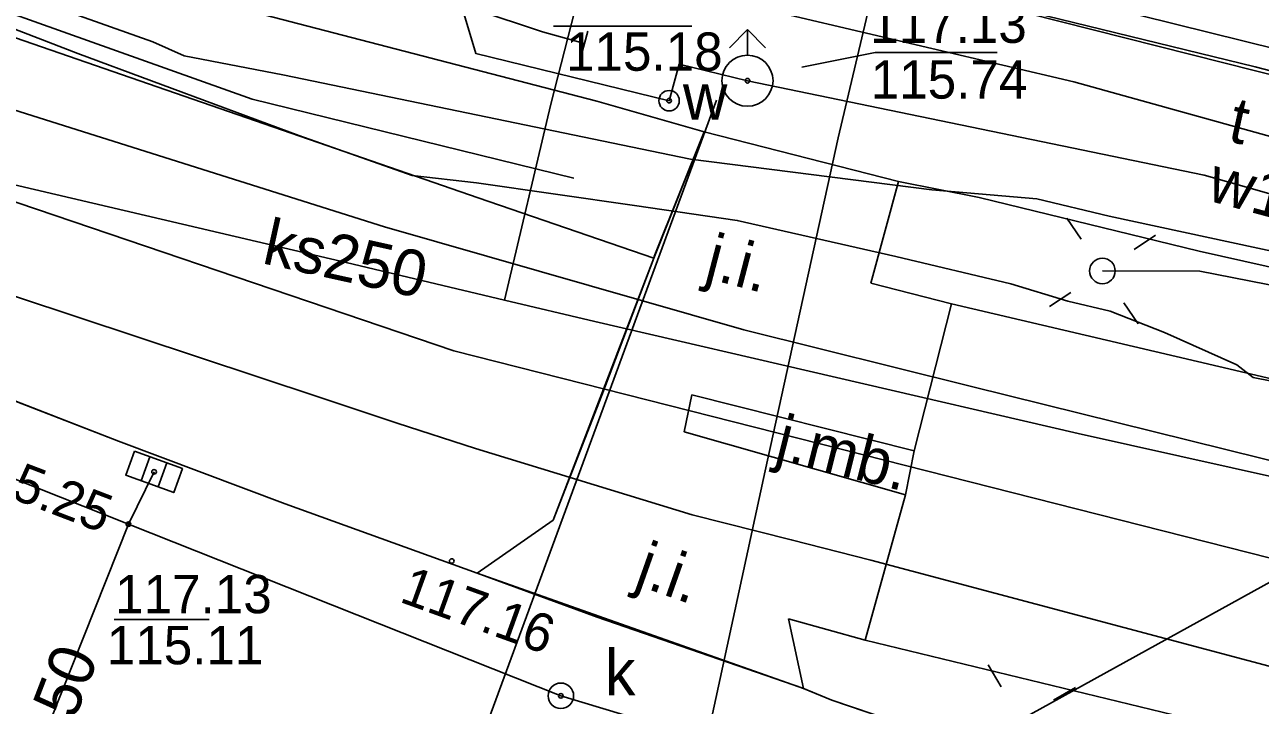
# Model space of a CAD drawing. Extents: x 6434771 to 6436222, y 5663454 to 5664782.
# Drawn here: x 6435561.41 to 6435585.62, y 5663707.27 to 5663720.6 of the extents above; entities that cross this region are included whole.
import ezdxf

# ---------------------------------------------------------------- set-up
doc = ezdxf.new("R2010")
doc.units = 0
for name, color, linetype in [('Warstwa 10', 7, 'Continuous'), ('Warstwa 12', 7, 'Continuous'), ('Warstwa 13', 7, 'Continuous'), ('Warstwa 14', 7, 'Continuous'), ('Warstwa 2', 7, 'Continuous'), ('Warstwa 20', 7, 'Continuous'), ('Warstwa 23', 7, 'Continuous'), ('Warstwa 25', 7, 'Continuous'), ('Warstwa 37', 7, 'Continuous'), ('Warstwa 4', 7, 'Continuous'), ('Warstwa 5', 7, 'Continuous'), ('Warstwa 6', 7, 'Continuous'), ('Warstwa 7', 7, 'Continuous'), ('Warstwa 8', 7, 'Continuous'), ('Warstwa 9', 7, 'Continuous')]:
    doc.layers.add(name, color=color, linetype=linetype)

msp = doc.modelspace()

# ---------------------------------------------------------------- linework, layer by layer
at = {"layer": 'Warstwa 10'}
msp.add_lwpolyline([(6435502.906, 5663749.121), (6435504.911, 5663747.993), (6435510.952, 5663744.745), (6435523.448, 5663738.145), (6435530.212, 5663734.564), (6435538.192, 5663730.736), (6435543.274, 5663728.252), (6435546.958, 5663726.842), (6435552.848, 5663724.402), (6435560.709, 5663721.405), (6435563.924, 5663720.262), (6435564.54, 5663719.986), (6435566.472, 5663719.613), (6435574.456, 5663717.96), (6435579.185, 5663717.364), (6435581.237, 5663717.184), (6435582.659, 5663716.844), (6435590.36, 5663715.189), (6435596.021, 5663713.937), (6435603.435, 5663712.317)], dxfattribs=at)
at = {"layer": 'Warstwa 12'}
for points in [[(6435600.24, 5663715.23), (6435596.85, 5663716.82), (6435585.52, 5663719.77), (6435569.14, 5663723.77), (6435568.25, 5663723.23), (6435562.66, 5663724.45), (6435557.06, 5663725.67), (6435555.76, 5663726.19), (6435554.96, 5663726.51), (6435554.14, 5663726.74), (6435551.3, 5663727.56), (6435548.77, 5663728.71), (6435542.07, 5663731.2), (6435535.28, 5663734.7), (6435527.228, 5663738.595)], [(6435609.426, 5663715.986), (6435608.843, 5663714.53), (6435605.551, 5663715.323), (6435599.004, 5663716.907), (6435590.05, 5663719.098), (6435581.902, 5663721.121), (6435573.409, 5663723.219), (6435567.252, 5663724.755), (6435567.856, 5663726.877), (6435568.762, 5663730.073), (6435569.052, 5663730.185), (6435569.321, 5663730.805), (6435569.429, 5663731.369)], [(6435574.037, 5663719.108), (6435570.248, 5663720.033), (6435568.941, 5663724.419), (6435569.051, 5663731.038)], [(6435544.85, 5663729.38), (6435545.423, 5663729.268), (6435551.578, 5663727.115), (6435556.618, 5663725.358), (6435560.774, 5663724.474), (6435567.169, 5663722.631), (6435571.652, 5663721.899), (6435575.009, 5663721.117), (6435581.964, 5663719.474), (6435604.858, 5663713.113)], [(6435572.38, 5663720.228), (6435571.555, 5663720.459), (6435560.969, 5663723.976), (6435561.319, 5663725.517)], [(6435579.336, 5663724.714), (6435578.797, 5663724.821), (6435578.71, 5663724.302), (6435578.014, 5663721.202), (6435577.347, 5663718.38), (6435575.918, 5663711.861), (6435574.664, 5663706.073), (6435573.711, 5663702.583), (6435572.473, 5663696.445), (6435570.636, 5663690.517)], [(6435601.106, 5663710.607), (6435598.561, 5663711.122), (6435593.297, 5663712.199), (6435588.5, 5663713.09), (6435585.48, 5663713.689), (6435585.161, 5663713.934), (6435583.744, 5663714.569), (6435582.675, 5663714.985), (6435581.846, 5663715.184), (6435580.729, 5663715.518), (6435578.479, 5663716.056), (6435575.372, 5663716.764), (6435573.361, 5663717.058), (6435570.264, 5663717.496), (6435569.003, 5663717.645), (6435566.783, 5663718.425), (6435562.452, 5663720.035), (6435553.933, 5663723.33)], [(6435575.572, 5663719.499), (6435574.236, 5663719.825), (6435574.037, 5663719.108)], [(6435575.572, 5663719.499), (6435584.521, 5663717.651), (6435593.73, 5663715.04), (6435596.26, 5663717.44), (6435608.47, 5663714.033)], [(6435564.77, 5663690.93), (6435565.04, 5663691.52), (6435567.036, 5663697.581), (6435574.966, 5663719.115)], [(6435582.525, 5663715.773), (6435584.432, 5663715.772), (6435588.666, 5663714.941), (6435589.631, 5663714.796), (6435593.621, 5663713.887), (6435598.012, 5663712.76), (6435603.218, 5663711.494), (6435608.816, 5663710.243), (6435613.624, 5663709.142), (6435614.762, 5663708.826), (6435616.036, 5663708.656), (6435618.659, 5663708.007), (6435627.538, 5663705.995), (6435634.651, 5663704.219), (6435636.312, 5663703.823), (6435637.409, 5663703.478), (6435638.872, 5663703.205), (6435644.496, 5663701.901), (6435649.612, 5663700.791), (6435654.202, 5663699.746)]]:
    msp.add_lwpolyline(points, dxfattribs=at)
at = {"layer": 'Warstwa 14'}
msp.add_line((6435563.169, 5663708.945), (6435565.025, 5663708.945), dxfattribs=at)
for points in [[(6435571.771, 5663720.565), (6435574.482, 5663720.565)], [(6435576.639, 5663719.762), (6435578.074, 5663720.054), (6435580.466, 5663720.054)]]:
    msp.add_lwpolyline(points, dxfattribs=at)
for centre in [(6435575.572, 5663719.499), (6435574.037, 5663719.108), (6435563.948, 5663711.839), (6435563.446, 5663710.815), (6435571.916, 5663707.453)]:
    msp.add_circle(centre, 0.045, dxfattribs=at)
at = {"layer": 'Warstwa 2'}
msp.add_lwpolyline([(6435550.892, 5663724.687), (6435556.844, 5663722.355), (6435565.867, 5663719.136), (6435572.169, 5663717.59)], dxfattribs=at)
msp.add_circle((6435582.525, 5663715.773), 0.25, dxfattribs=at)
at = {"layer": 'Warstwa 20'}
msp.add_line((6435572.445, 5663720.469), (6435572.315, 5663719.987), dxfattribs=at)
at = {"layer": 'Warstwa 23'}
msp.add_lwpolyline([(6435580.921, 5663706.984), (6435609.53, 5663722.78), (6435618.16, 5663746.48), (6435627.003, 5663771.245), (6435668.832, 5663756.258), (6435675.302, 5663754.029)], dxfattribs=at)
at = {"layer": 'Warstwa 25'}
msp.add_circle((6435569.779, 5663710.093), 0.045, dxfattribs=at)
at = {"layer": 'Warstwa 37'}
for points in [[(6435568.462, 5663716.638), (6435560.08, 5663719.28), (6435554.534, 5663721.507)], [(6435579.96, 5663713.51), (6435575.5, 5663714.62), (6435568.462, 5663716.638)], [(6435567.182, 5663713.302), (6435558.88, 5663716.05)], [(6435674.545, 5663691.158), (6435625.44, 5663702.625), (6435604.108, 5663707.534), (6435579.96, 5663713.51)], [(6435586.18, 5663707.93), (6435577.991, 5663710.111), (6435576.431, 5663710.51), (6435574.49, 5663711), (6435570.242, 5663712.296), (6435568.709, 5663712.79), (6435567.182, 5663713.302)]]:
    msp.add_lwpolyline(points, dxfattribs=at)
at = {"layer": 'Warstwa 4'}
for p, q in [((6435563.868, 5663712.134), (6435563.698, 5663711.663)), ((6435564.198, 5663712.015), (6435564.028, 5663711.544))]:
    msp.add_line(p, q, dxfattribs=at)
for points in [[(6435575.218, 5663720.145), (6435575.572, 5663720.499)], [(6435575.926, 5663720.145), (6435575.572, 5663720.499)], [(6435575.572, 5663719.999), (6435575.572, 5663720.499)], [(6435582.106, 5663716.395), (6435581.827, 5663716.81)], [(6435583.147, 5663716.192), (6435583.562, 5663716.471)], [(6435581.903, 5663715.354), (6435581.488, 5663715.075)], [(6435582.944, 5663715.151), (6435583.223, 5663714.736)], [(6435580.54, 5663707.63), (6435580.286, 5663708.06)], [(6435581.567, 5663707.365), (6435581.997, 5663707.619)]]:
    msp.add_lwpolyline(points, dxfattribs=at)
msp.add_lwpolyline([(6435563.563, 5663712.244), (6435564.503, 5663711.904), (6435564.333, 5663711.434), (6435563.393, 5663711.774)], close=True, dxfattribs=at)
for centre, radius in [((6435575.572, 5663719.499), 0.5), ((6435574.037, 5663719.108), 0.2), ((6435571.916, 5663707.453), 0.25)]:
    msp.add_circle(centre, radius, dxfattribs=at)
at = {"layer": 'Warstwa 5'}
for p, q in [((6435577.99, 5663715.532), (6435578.528, 5663717.526)), ((6435578.528, 5663717.526), (6435580.111, 5663717.211)), ((6435580.111, 5663717.211), (6435584.419, 5663716.16)), ((6435584.419, 5663716.16), (6435589.857, 5663714.95)), ((6435577.99, 5663715.532), (6435579.57, 5663715.13)), ((6435579.57, 5663715.13), (6435606.5, 5663708.8)), ((6435576.378, 5663708.96), (6435577.88, 5663708.54)), ((6435576.378, 5663708.96), (6435576.672, 5663707.593)), ((6435577.88, 5663708.54), (6435604.85, 5663702.02)), ((6435576.672, 5663707.593), (6435577.222, 5663707.37)), ((6435577.222, 5663707.37), (6435581.698, 5663705.853))]:
    msp.add_line(p, q, dxfattribs=at)
at = {"layer": 'Warstwa 6'}
msp.add_lwpolyline([(6435600.91, 5663699.333), (6435597.016, 5663700.613), (6435590.696, 5663702.716), (6435586.231, 5663704.278), (6435581.698, 5663705.853), (6435577.222, 5663707.37), (6435576.655, 5663707.6), (6435572.625, 5663708.996), (6435570.277, 5663709.853), (6435566.514, 5663711.211), (6435563.253, 5663712.442), (6435559.236, 5663713.993), (6435555.333, 5663715.474), (6435552.284, 5663716.649), (6435551.3, 5663717.053), (6435549.951, 5663717.663), (6435546.034, 5663719.442), (6435542.279, 5663721.105), (6435537.921, 5663723.093), (6435519.37, 5663731.907)], dxfattribs=at)
for centre in [(6435575.572, 5663719.499), (6435574.037, 5663719.108), (6435563.948, 5663711.839), (6435571.916, 5663707.453)]:
    msp.add_circle(centre, 0.045, dxfattribs=at)
at = {"layer": 'Warstwa 7'}
for points in [[(6435570.813, 5663715.202), (6435567.713, 5663715.938), (6435558.396, 5663718.117), (6435547.992, 5663720.501), (6435546.631, 5663720.829), (6435542.916, 5663722.987), (6435535.688, 5663727.342), (6435521.967, 5663735.656), (6435513.207, 5663740.925), (6435503.804, 5663746.492), (6435497.698, 5663750.223), (6435492.956, 5663753.049), (6435491.587, 5663753.851), (6435485.038, 5663757.648), (6435474.268, 5663763.948), (6435465.727, 5663768.907), (6435457.745, 5663773.563), (6435451.731, 5663776.966), (6435449.57, 5663778.248), (6435445.392, 5663780.676)], [(6435512.73, 5663739.421), (6435512.981, 5663738.786), (6435520.487, 5663727.873), (6435526.996, 5663725.284), (6435563.446, 5663710.815), (6435571.916, 5663707.453), (6435604.561, 5663697.609), (6435615.705, 5663694.262), (6435631.101, 5663689.788)], [(6435520.91, 5663735.21), (6435546.61, 5663722.84), (6435552.97, 5663720.23), (6435559.5, 5663717.71), (6435569.82, 5663714.21), (6435585.82, 5663710.15), (6435600.75, 5663706.53), (6435602.12, 5663705.69), (6435603.02, 5663705.35), (6435603.51, 5663705.21), (6435604.01, 5663705.33), (6435604.24, 5663705.48), (6435604.74, 5663705.53), (6435623.41, 5663701.37), (6435624.13, 5663700.87), (6435624.42, 5663700.31), (6435624.74, 5663700.13), (6435625.23, 5663700.27), (6435625.75, 5663700.56), (6435626.23, 5663700.67), (6435626.81, 5663700.58), (6435636.27, 5663698.71), (6435666.81, 5663691.1)], [(6435570.813, 5663715.202), (6435571.721, 5663719.037), (6435572.529, 5663722.204), (6435572.761, 5663723.042), (6435573.054, 5663724.542), (6435574.272, 5663729.58), (6435574.401, 5663730.072)], [(6435570.813, 5663715.202), (6435572.585, 5663714.781), (6435582.051, 5663712.589), (6435592.126, 5663710.345), (6435596.364, 5663709.407), (6435599.467, 5663708.665), (6435604.311, 5663707.591), (6435605.505, 5663707.301)], [(6435563.446, 5663710.815), (6435563.948, 5663711.839)], [(6435563.446, 5663710.815), (6435560.372, 5663703.101)]]:
    msp.add_lwpolyline(points, dxfattribs=at)
at = {"layer": 'Warstwa 8'}
for p, q in [((6435573.735, 5663716.023), (6435574.724, 5663718.497)), ((6435574.724, 5663718.497), (6435578.528, 5663717.526)), ((6435577.99, 5663715.532), (6435578.528, 5663717.526)), ((6435571.767, 5663710.896), (6435573.735, 5663716.023)), ((6435577.99, 5663715.532), (6435579.57, 5663715.13)), ((6435578.84, 5663712.25), (6435579.57, 5663715.13)), ((6435578.84, 5663712.25), (6435579.57, 5663715.13)), ((6435579.57, 5663715.13), (6435606.5, 5663708.8)), ((6435559.236, 5663713.993), (6435563.253, 5663712.442)), ((6435574.33, 5663712.62), (6435574.48, 5663713.35)), ((6435574.33, 5663712.62), (6435574.48, 5663713.35)), ((6435574.48, 5663713.35), (6435578.84, 5663712.25)), ((6435574.48, 5663713.35), (6435578.84, 5663712.25)), ((6435574.33, 5663712.62), (6435578.67, 5663711.39)), ((6435574.33, 5663712.62), (6435578.67, 5663711.39)), ((6435563.253, 5663712.442), (6435566.514, 5663711.211)), ((6435578.67, 5663711.39), (6435578.84, 5663712.25)), ((6435578.67, 5663711.39), (6435578.84, 5663712.25)), ((6435577.88, 5663708.54), (6435578.67, 5663711.39)), ((6435577.88, 5663708.54), (6435578.67, 5663711.39)), ((6435566.514, 5663711.211), (6435570.277, 5663709.853)), ((6435570.277, 5663709.853), (6435571.767, 5663710.896)), ((6435570.277, 5663709.853), (6435572.625, 5663708.996)), ((6435570.277, 5663709.853), (6435576.672, 5663707.593)), ((6435572.625, 5663708.996), (6435576.655, 5663707.6)), ((6435576.378, 5663708.96), (6435577.88, 5663708.54)), ((6435576.378, 5663708.96), (6435576.672, 5663707.593)), ((6435577.88, 5663708.54), (6435604.85, 5663702.02)), ((6435576.655, 5663707.6), (6435576.672, 5663707.593)), ((6435576.672, 5663707.593), (6435577.222, 5663707.37)), ((6435577.222, 5663707.37), (6435581.698, 5663705.853))]:
    msp.add_line(p, q, dxfattribs=at)
at = {"layer": 'Warstwa 9'}
for p, q in [((6435578.382, 5663721.5), (6435590.264, 5663718.493)), ((6435559.329, 5663720.997), (6435570.296, 5663717.204)), ((6435559.329, 5663720.997), (6435570.296, 5663717.204)), ((6435565.25, 5663721.008), (6435572.62, 5663719.101)), ((6435572.62, 5663719.101), (6435574.724, 5663718.497)), ((6435573.747, 5663716.055), (6435574.724, 5663718.497)), ((6435574.724, 5663718.497), (6435578.528, 5663717.526)), ((6435578.528, 5663717.526), (6435580.111, 5663717.211)), ((6435570.296, 5663717.204), (6435573.735, 5663716.023)), ((6435570.296, 5663717.204), (6435573.735, 5663716.023)), ((6435580.111, 5663717.211), (6435584.419, 5663716.16)), ((6435572.718, 5663713.342), (6435573.735, 5663716.023)), ((6435573.735, 5663716.023), (6435573.747, 5663716.055)), ((6435584.419, 5663716.16), (6435589.857, 5663714.95)), ((6435559.236, 5663713.993), (6435563.253, 5663712.442)), ((6435571.767, 5663710.896), (6435572.718, 5663713.342)), ((6435563.253, 5663712.442), (6435566.514, 5663711.211)), ((6435566.514, 5663711.211), (6435570.277, 5663709.853)), ((6435570.277, 5663709.853), (6435571.767, 5663710.896))]:
    msp.add_line(p, q, dxfattribs=at)

# ---------------------------------------------------------------- texts
at = {"layer": 'Warstwa 13'}
for s, rotation, p in [('t', 347.6593, (6435584.957, 5663718.318)), ('w160', 344.8576, (6435584.544, 5663717.164))]:
    msp.add_text(s, height=0.9, rotation=rotation, dxfattribs=at).set_placement(p)
at = {"layer": 'Warstwa 14'}
for s, p in [('115.18', (6435572.018, 5663719.694)), ('115.74', (6435577.987, 5663719.148)), ('115.11', (6435563.022, 5663708.07))]:
    msp.add_text(s, height=0.75, dxfattribs=at).set_placement(p)
msp.add_text('115.25', height=0.75, rotation=339.0363, dxfattribs=at).set_placement((6435560.075, 5663711.732))
at = {"layer": 'Warstwa 25'}
msp.add_text('117.16', height=0.75, rotation=340.1536, dxfattribs=at).set_placement((6435568.732, 5663709.301))
at = {"layer": 'Warstwa 5'}
for s, p in [('w', (6435574.308, 5663718.736)), ('k', (6435572.776, 5663707.463))]:
    msp.add_text(s, height=0.9, dxfattribs=at).set_placement(p)
at = {"layer": 'Warstwa 6'}
for p in [(6435577.976, 5663720.24), (6435563.186, 5663709.07)]:
    msp.add_text('117.13', height=0.75, dxfattribs=at).set_placement(p)
at = {"layer": 'Warstwa 7'}
for s, rotation, p in [('ks250', 347.5218, (6435566.039, 5663715.928)), ('kd150', 68.9669, (6435561.69, 5663705.148))]:
    msp.add_text(s, height=0.9, rotation=rotation, dxfattribs=at).set_placement(p)
at = {"layer": 'Warstwa 8'}
for s, rotation, p in [('j.i.', 345.4133, (6435574.705, 5663715.643)), ('j.mb.', 345.8373, (6435576.081, 5663712.097)), ('j.i.', 340.5375, (6435573.332, 5663709.642))]:
    msp.add_text(s, height=0.9, rotation=rotation, dxfattribs=at).set_placement(p)

doc.saveas('drawing.dxf')
